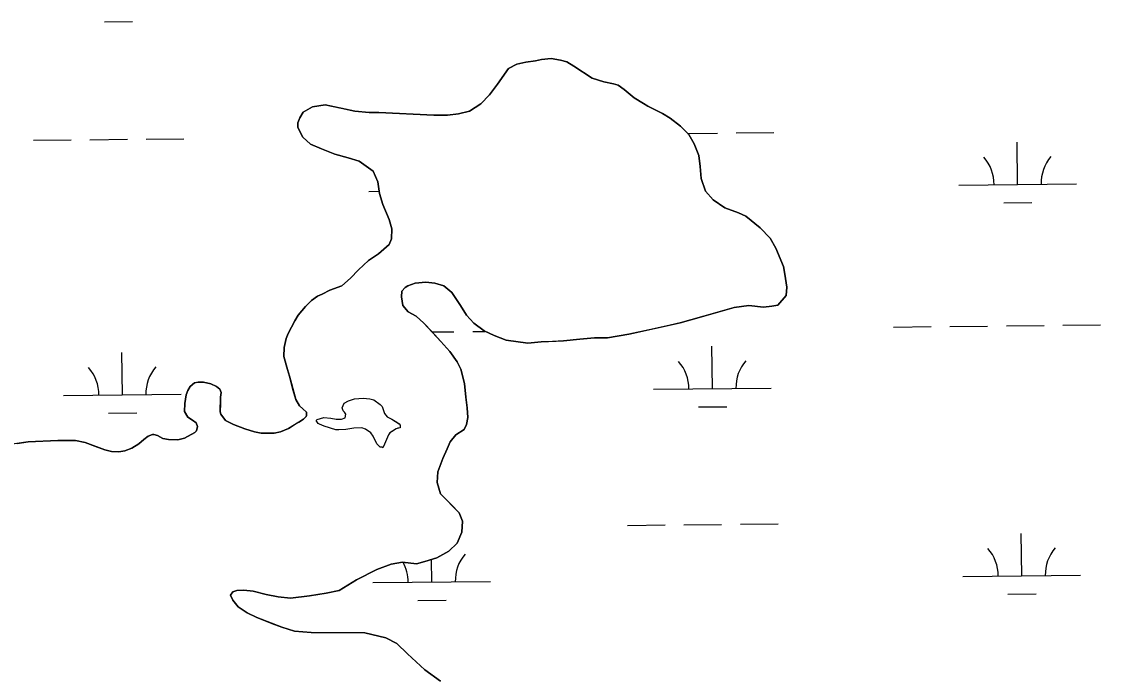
# Model space of a CAD drawing. Extents: x 3734862 to 3772949, y 391520 to 417239.
# Drawn here: x 3760730 to 3761648, y 408153 to 408710 of the extents above; entities that cross this region are included whole.
import ezdxf

# ---------------------------------------------------------------- set-up
doc = ezdxf.new("R2010")
doc.units = 0
doc.layers.add('V-TOPO-SHOR', color=7, linetype='Continuous')
doc.layers.add('V-WETL-SWMP', color=7, linetype='Continuous')

msp = doc.modelspace()

# ---------------------------------------------------------------- linework, layer by layer
at = {"layer": 'V-TOPO-SHOR'}
for points in [[(3761002.33, 408484.84), (3761009.83, 408491.5), (3761016.54, 408498.55), (3761025.23, 408506.39), (3761033.51, 408512.26), (3761042.59, 408520.09), (3761044.58, 408524.81), (3761045, 408533.46), (3761042.67, 408541.34), (3761037.21, 408553.95), (3761034.49, 408563.4), (3761032.96, 408573.24), (3761029.06, 408582.31), (3761017.29, 408591.01), (3761007.85, 408593.8), (3760996.46, 408596.99), (3760985.06, 408601.36), (3760975.64, 408605.33), (3760969.37, 408611.26), (3760965.07, 408619.54), (3760965.08, 408623.47), (3760966.67, 408627.79), (3760969.45, 408632.5), (3760977.33, 408637.19), (3760988.35, 408638.73), (3761001.72, 408635.92), (3761013.51, 408633.52), (3761025.71, 408632.29), (3761033.97, 408632.26), (3761080.78, 408630.11), (3761092.19, 408630.07), (3761101.64, 408631.22), (3761111.09, 408633.54), (3761120.55, 408639.8), (3761128.06, 408647.24), (3761134.78, 408656.27), (3761144.27, 408669.61), (3761151.37, 408673.52), (3761158.85, 408675.06), (3761167.12, 408676.21), (3761172.24, 408677.37), (3761180.5, 408678.13), (3761188.37, 408676.92), (3761193.87, 408675.32), (3761199.76, 408671.76), (3761215.46, 408661.47), (3761225.28, 408658.29), (3761233.54, 408656.68), (3761237.47, 408655.49), (3761242.57, 408651.92), (3761251.2, 408644.81), (3761259.05, 408640.06), (3761262.58, 408637.68), (3761275.15, 408631.34), (3761281.82, 408627.38), (3761290.45, 408620.66), (3761297.5, 408613.55), (3761302.2, 408605.67), (3761306.09, 408595.82), (3761307.24, 408586.37), (3761307.98, 408576.14), (3761311.88, 408565.5), (3761318.15, 408558), (3761328.35, 408551.27), (3761339.74, 408546.9), (3761346.03, 408544.12), (3761358.19, 408534.24), (3761366.81, 408525.55), (3761371.5, 408516.88), (3761378.13, 408501.51), (3761379.28, 408494.82), (3761380.81, 408483.79), (3761380.39, 408476.71), (3761373.28, 408468.48), (3761368.16, 408467.71), (3761361.08, 408466.95), (3761348.5, 408468.18), (3761336.29, 408466.65), (3761321.32, 408462.38), (3761310.3, 408459.27), (3761299.27, 408456.17), (3761290.21, 408453.45), (3761278, 408450.74), (3761263.83, 408447.65), (3761246.5, 408443.78), (3761228.39, 408440.7), (3761217.37, 408440.74), (3761204.78, 408439.61), (3761191, 408438.09), (3761181.56, 408437.73), (3761172.12, 408437.37), (3761160.7, 408436.23), (3761142.22, 408438.67), (3761132, 408442.64), (3761123.36, 408446.61), (3761114.73, 408453.33), (3761108.46, 408460.04), (3761103.38, 408468.32), (3761095.95, 408479.37), (3761089.28, 408484.9), (3761081.42, 408487.29)], [(3760726.33, 408351.03), (3760735.68, 408352.37), (3760760.77, 408353.35), (3760768.05, 408353.42), (3760775.92, 408353.49), (3760784.18, 408351.69), (3760792.23, 408348.71), (3760800.78, 408345.53), (3760806.58, 408344.03), (3760812.78, 408343.91), (3760817.9, 408344.68), (3760823.81, 408346.82), (3760829.63, 408350.64), (3760833.87, 408354.26), (3760837.82, 408357.1), (3760841.37, 408358.66), (3760842.64, 408358.55), (3760845.49, 408357.66), (3760850.11, 408355.08), (3760854.93, 408354.28), (3760862.99, 408353.95), (3760868.7, 408355.5), (3760877.28, 408360.39), (3760878.76, 408361.76), (3760879.16, 408363.24), (3760879.76, 408365.4), (3760878.4, 408368.45), (3760875.45, 408370.63), (3760871.33, 408373.2), (3760868.49, 408378.03), (3760869.01, 408384.82), (3760870.12, 408392.29), (3760871.32, 408395.83), (3760873.3, 408399.36), (3760877.15, 408402.4), (3760880.29, 408403.08), (3760884.82, 408402.96), (3760890.92, 408401.56), (3760895.93, 408399.38), (3760898.67, 408397.1), (3760899.65, 408394.25), (3760899.33, 408390.31), (3760899.12, 408384.8), (3760898.79, 408377.92), (3760899.57, 408375.85), (3760903.39, 408370.33), (3760910.36, 408366.95), (3760919.79, 408363.48), (3760928.15, 408360.79), (3760933.75, 408359.78), (3760938.87, 408359.67), (3760944.87, 408359.74), (3760950.38, 408360.7), (3760957.08, 408363.73), (3760961.91, 408366.66), (3760965.86, 408369.01), (3760969.9, 408371.55), (3760971.98, 408373.8), (3760972.27, 408374.69), (3760972.29, 408377.44), (3760969.35, 408380.41), (3760966.4, 408382.98), (3760963.18, 408388.4), (3760961.14, 408396.08), (3760958.04, 408408.09), (3760956.19, 408413.71), (3760953.18, 408424.94), (3760953.31, 408432.41), (3760955.11, 408440.28), (3760956.7, 408444.3), (3760962.45, 408455.2), (3760965.32, 408460.01), (3760971.45, 408467.47), (3760976.48, 408472.47), (3760981.81, 408476.09), (3760985.66, 408477.84), (3760992.26, 408481.16), (3761002.33, 408484.84)], [(3761081.42, 408487.29), (3761073.95, 408488.1), (3761064.89, 408487.35), (3761058.59, 408485.02), (3761056.22, 408483.45), (3761053.46, 408480.31), (3761053.05, 408475.6), (3761054.2, 408468.11), (3761058.9, 408462.98), (3761065.57, 408459.02), (3761072.24, 408453.09), (3761078.9, 408445.99), (3761086.74, 408437.7), (3761094.18, 408429.01), (3761100.44, 408420.33), (3761103.57, 408414.03), (3761106.67, 408401.82), (3761107.81, 408390.4), (3761108.95, 408381.35), (3761109.71, 408373.08), (3761108.5, 408367.19), (3761106.52, 408362.87), (3761099.42, 408358.17), (3761094.68, 408352.29), (3761091.9, 408346.4), (3761088.33, 408338.15), (3761083.96, 408326.76), (3761083.53, 408317.71), (3761086.25, 408308.26), (3761095.66, 408298.78), (3761102.32, 408292.06), (3761105.04, 408284.97), (3761104.62, 408275.53), (3761100.65, 408266.1), (3761093.54, 408259.44), (3761083.29, 408253.58), (3761073.04, 408250.47), (3761065.96, 408248.53), (3761054.16, 408250.15), (3761044.31, 408248.22), (3761032.1, 408243.94), (3761014.76, 408234.95), (3761000.17, 408225.96), (3760989.14, 408223.64), (3760974.97, 408221.33), (3760958.83, 408219.43), (3760948.21, 408220.65), (3760937.99, 408222.65), (3760926.98, 408225.45), (3760919.12, 408226.27), (3760913.21, 408225.9), (3760909.67, 408224.73), (3760907.69, 408221.98), (3760909.64, 408217.65), (3760914.34, 408212.12), (3760921.8, 408206.98), (3760930.04, 408203.01), (3760943.01, 408197.85), (3760951.26, 408194.67), (3760962.26, 408191.48), (3760976.42, 408190.25), (3760994.52, 408190.18), (3761008.29, 408190.12), (3761022.06, 408190.07), (3761039.75, 408185.68), (3761049.17, 408180.92), (3761058.19, 408172.23), (3761073.09, 408158.4), (3761086.43, 408148.91)], [(3760997.24, 408362.45), (3760987.39, 408365.65), (3760983.46, 408367.24), (3760982.28, 408368.03), (3760981.1, 408369.61), (3760980.71, 408370.4), (3760981.5, 408371.19), (3760987.03, 408373.14), (3760992.94, 408372.33), (3760997.67, 408371.52), (3761002, 408371.5), (3761005.16, 408372.67), (3761005.96, 408375.83), (3761004.79, 408377.41), (3761003.61, 408378.59), (3761002.83, 408381.36), (3761004.42, 408385.29), (3761007.98, 408387.25), (3761013.11, 408388.81), (3761020.6, 408389.57), (3761026.12, 408388.76), (3761029.66, 408387.96), (3761035.17, 408383.99), (3761036.74, 408382.41), (3761038.69, 408376.49)], [(3761038.69, 408376.49), (3761041.04, 408373.72), (3761044.98, 408371.73), (3761049.31, 408368.96), (3761051.27, 408367.77), (3761052.06, 408366.58), (3761052.05, 408364.22), (3761050.08, 408363.83), (3761048.5, 408363.44), (3761044.54, 408360.7), (3761043.36, 408359.91), (3761042.17, 408358.34), (3761038.59, 408350.47), (3761037.4, 408347.32), (3761036.61, 408347.71), (3761035.03, 408347.72), (3761032.28, 408350.49), (3761029.15, 408357.21), (3761027.19, 408359.97), (3761022.47, 408363.14), (3761019.32, 408364.34), (3761012.62, 408363.97), (3761005.91, 408362.81), (3761000, 408362.44), (3760997.24, 408362.45)]]:
    msp.add_lwpolyline(points, dxfattribs=at)
at = {"layer": 'V-WETL-SWMP'}
for p, q in [((3760800.43, 408709.32), (3760824.43, 408709.58)), ((3761296.51, 408614.56), (3761321.95, 408614.83)), ((3761337.95, 408615), (3761369.95, 408615.33)), ((3760740.08, 408608.68), (3760772.08, 408609.02)), ((3760788.08, 408609.19), (3760820.07, 408609.53)), ((3760836.07, 408609.69), (3760868.07, 408610.03)), ((3761577.27, 408571.09), (3761576.89, 408607.09)), ((3761025.4, 408565.26), (3761034.19, 408565.35)), ((3761527.28, 408570.56), (3761627.27, 408571.62)), ((3761565.44, 408555.53), (3761589.44, 408555.79)), ((3761079.15, 408445.75), (3761097.82, 408445.95)), ((3761113.82, 408446.12), (3761124.19, 408446.23)), ((3761471.7, 408449.9), (3761503.7, 408450.24)), ((3761519.7, 408450.41), (3761551.7, 408450.74)), ((3761567.7, 408450.91), (3761599.7, 408451.25)), ((3761615.7, 408451.42), (3761647.69, 408451.76)), ((3760815.78, 408392.23), (3760815.4, 408428.22)), ((3761317.66, 408397.53), (3761317.28, 408433.52)), ((3760765.78, 408391.7), (3760865.77, 408392.75)), ((3761267.66, 408397), (3761367.65, 408398.05)), ((3761305.82, 408381.97), (3761329.82, 408382.22)), ((3760803.94, 408376.67), (3760827.94, 408376.92)), ((3761245.47, 408281.33), (3761277.47, 408281.66)), ((3761293.47, 408281.83), (3761325.47, 408282.17)), ((3761341.47, 408282.34), (3761373.47, 408282.68)), ((3761580.79, 408238.43), (3761580.41, 408274.43)), ((3761078.91, 408233.13), (3761078.71, 408252.19)), ((3761530.79, 408237.91), (3761630.79, 408238.96)), ((3761028.91, 408232.61), (3761128.91, 408233.66)), ((3761067.07, 408217.58), (3761091.07, 408217.83)), ((3761568.95, 408222.88), (3761592.95, 408223.13))]:
    msp.add_line(p, q, dxfattribs=at)
for points in [[(3761191, 408438.09), (3761204.78, 408439.61), (3761217.37, 408440.74), (3761228.39, 408440.7), (3761246.5, 408443.78), (3761290.21, 408453.45), (3761299.27, 408456.17), (3761336.29, 408466.65), (3761348.49, 408468.18), (3761361.08, 408466.95), (3761368.16, 408467.71), (3761373.28, 408468.48), (3761380.4, 408476.71), (3761380.81, 408483.79), (3761379.28, 408494.82), (3761378.13, 408501.51), (3761371.5, 408516.88), (3761366.81, 408525.55), (3761358.19, 408534.24), (3761346.03, 408544.12), (3761339.74, 408546.9), (3761328.35, 408551.27), (3761318.15, 408558), (3761311.88, 408565.5), (3761307.98, 408576.14), (3761307.24, 408586.37), (3761306.09, 408595.82), (3761302.2, 408605.67), (3761297.5, 408613.55), (3761290.45, 408620.66), (3761281.82, 408627.38), (3761275.15, 408631.34), (3761262.58, 408637.68), (3761259.05, 408640.06), (3761251.2, 408644.81), (3761242.57, 408651.92), (3761237.47, 408655.48), (3761233.54, 408656.68), (3761225.28, 408658.29), (3761215.46, 408661.47), (3761199.76, 408671.76), (3761193.87, 408675.32), (3761188.37, 408676.92), (3761180.5, 408678.13), (3761172.24, 408677.37), (3761167.12, 408676.21), (3761158.85, 408675.06), (3761151.37, 408673.52), (3761144.27, 408669.61), (3761134.78, 408656.27), (3761128.06, 408647.24), (3761120.55, 408639.8), (3761111.09, 408633.54), (3761101.64, 408631.21), (3761092.19, 408630.07), (3761080.78, 408630.11), (3761033.97, 408632.26), (3761025.71, 408632.29), (3761013.51, 408633.52), (3760988.35, 408638.73), (3760977.33, 408637.19), (3760969.44, 408632.5), (3760966.67, 408627.79), (3760965.08, 408623.47), (3760965.07, 408619.54), (3760969.36, 408611.26), (3760975.64, 408605.33), (3760985.06, 408601.36), (3760996.46, 408596.99), (3761007.85, 408593.8), (3761017.29, 408591.01), (3761029.06, 408582.31), (3761032.96, 408573.24), (3761034.49, 408563.4), (3761037.21, 408553.95), (3761042.67, 408541.34), (3761045, 408533.46), (3761044.58, 408524.81), (3761042.59, 408520.09), (3761033.51, 408512.26), (3761025.23, 408506.39), (3761016.54, 408498.55), (3761009.83, 408491.5), (3761002.33, 408484.84), (3760992.26, 408481.16), (3760985.65, 408477.84), (3760981.81, 408476.09), (3760976.48, 408472.47), (3760971.45, 408467.47), (3760965.32, 408460.01), (3760962.45, 408455.2), (3760956.7, 408444.3), (3760955.11, 408440.28), (3760953.31, 408432.41), (3760953.18, 408424.94), (3760956.19, 408413.71), (3760958.04, 408408.09), (3760963.18, 408388.4), (3760966.4, 408382.98), (3760969.35, 408380.41), (3760972.29, 408377.44)], [(3761086.43, 408148.91), (3761073.09, 408158.4), (3761058.19, 408172.23), (3761049.17, 408180.92), (3761039.75, 408185.68), (3761022.06, 408190.07), (3760976.42, 408190.24), (3760962.26, 408191.48), (3760951.26, 408194.67), (3760930.04, 408203.01), (3760921.8, 408206.98), (3760914.34, 408212.12), (3760909.64, 408217.65), (3760907.69, 408221.98), (3760909.67, 408224.73), (3760913.21, 408225.9), (3760919.12, 408226.27), (3760926.98, 408225.45), (3760937.99, 408222.65), (3760948.21, 408220.65), (3760958.83, 408219.43), (3760974.97, 408221.33), (3760989.14, 408223.64), (3761000.16, 408225.96), (3761014.76, 408234.95), (3761032.1, 408243.94), (3761044.31, 408248.22), (3761054.16, 408250.15), (3761065.96, 408248.53), (3761073.04, 408250.47), (3761083.29, 408253.58), (3761093.54, 408259.44), (3761100.65, 408266.1), (3761104.62, 408275.53), (3761105.04, 408284.97), (3761102.32, 408292.06), (3761086.25, 408308.26), (3761083.53, 408317.71), (3761083.96, 408326.76), (3761088.33, 408338.15), (3761091.9, 408346.4), (3761094.68, 408352.29), (3761099.42, 408358.17), (3761106.52, 408362.87), (3761108.5, 408367.19), (3761109.71, 408373.08), (3761108.95, 408381.35), (3761107.81, 408390.4), (3761106.67, 408401.82), (3761103.57, 408414.03), (3761100.44, 408420.33), (3761094.18, 408429.01), (3761086.74, 408437.7), (3761072.24, 408453.1), (3761065.57, 408459.02), (3761058.9, 408462.98), (3761054.2, 408468.11), (3761053.05, 408475.6), (3761053.46, 408480.31), (3761056.22, 408483.45), (3761058.59, 408485.02), (3761064.89, 408487.35), (3761073.95, 408488.1), (3761081.42, 408487.29), (3761089.28, 408484.9), (3761095.95, 408479.37), (3761103.38, 408468.32), (3761108.46, 408460.04), (3761114.73, 408453.33), (3761123.36, 408446.61), (3761132, 408442.64), (3761142.22, 408438.67), (3761160.7, 408436.23), (3761172.11, 408437.37), (3761191, 408438.09)], [(3760972.29, 408377.44), (3760972.27, 408374.69), (3760971.98, 408373.8), (3760969.9, 408371.55), (3760965.86, 408369.01), (3760957.08, 408363.73), (3760950.38, 408360.7), (3760944.87, 408359.74), (3760938.87, 408359.66), (3760933.75, 408359.78), (3760928.15, 408360.79), (3760919.79, 408363.48), (3760910.36, 408366.95), (3760903.39, 408370.33), (3760899.57, 408375.85), (3760898.79, 408377.92), (3760899.33, 408390.31), (3760899.64, 408394.25), (3760898.67, 408397.1), (3760895.93, 408399.38), (3760890.92, 408401.56), (3760884.82, 408402.96), (3760880.3, 408403.08), (3760877.15, 408402.4), (3760873.3, 408399.36), (3760871.32, 408395.83), (3760870.12, 408392.29), (3760869.01, 408384.82), (3760868.49, 408378.03), (3760871.33, 408373.2), (3760875.45, 408370.63), (3760878.39, 408368.45), (3760879.76, 408365.4), (3760878.76, 408361.76), (3760877.28, 408360.39), (3760868.7, 408355.5), (3760862.99, 408353.95), (3760854.93, 408354.28), (3760850.11, 408355.08), (3760845.49, 408357.66), (3760842.64, 408358.55), (3760841.36, 408358.66), (3760837.82, 408357.1), (3760833.87, 408354.26), (3760829.63, 408350.63), (3760823.81, 408346.82), (3760817.9, 408344.68), (3760812.78, 408343.91), (3760806.58, 408344.03), (3760800.78, 408345.53), (3760784.18, 408351.69), (3760775.92, 408353.49), (3760760.77, 408353.35), (3760735.68, 408352.37), (3760718.35, 408349.78)]]:
    msp.add_lwpolyline(points, dxfattribs=at)
msp.add_lwpolyline([(3760997.24, 408362.45), (3760987.39, 408365.64), (3760983.46, 408367.24), (3760982.28, 408368.03), (3760981.1, 408369.61), (3760980.71, 408370.4), (3760981.5, 408371.19), (3760987.03, 408373.14), (3760992.94, 408372.33), (3760997.67, 408371.52), (3761002, 408371.5), (3761005.16, 408372.67), (3761005.96, 408375.83), (3761004.79, 408377.41), (3761003.61, 408378.59), (3761002.83, 408381.36), (3761004.42, 408385.29), (3761007.98, 408387.25), (3761013.11, 408388.81), (3761020.6, 408389.57), (3761026.12, 408388.76), (3761029.67, 408387.96), (3761035.17, 408383.99), (3761036.74, 408382.41), (3761038.69, 408376.49), (3761041.04, 408373.72), (3761044.98, 408371.73), (3761051.27, 408367.77), (3761052.06, 408366.58), (3761052.05, 408364.22), (3761048.5, 408363.44), (3761043.36, 408359.91), (3761042.17, 408358.34), (3761038.59, 408350.47), (3761037.4, 408347.32), (3761036.61, 408347.72), (3761035.03, 408347.72), (3761032.28, 408350.49), (3761029.15, 408357.21), (3761027.19, 408359.97), (3761022.47, 408363.15), (3761019.32, 408364.34), (3761012.62, 408363.97), (3761005.91, 408362.81), (3761000, 408362.44)], close=True, dxfattribs=at)
for centre, start, end in [((3761522.03, 408570.98), 359.83336, 41.37702), ((3761632.51, 408572.15), 139.83336, 181.37702), ((3761262.41, 408397.42), 359.83336, 41.37702), ((3761372.89, 408398.58), 139.83336, 181.37702), ((3760760.53, 408392.12), 359.83336, 41.37702), ((3760871.01, 408393.28), 139.83336, 181.37702), ((3761525.54, 408238.33), 359.83336, 41.37702), ((3761636.02, 408239.49), 139.83336, 181.37702), ((3761134.14, 408234.19), 139.83336, 181.37702), ((3761023.66, 408233.02), 359.83336, 28.97744)]:
    msp.add_arc(centre, 35.25, start, end, dxfattribs=at)

doc.saveas('drawing.dxf')
